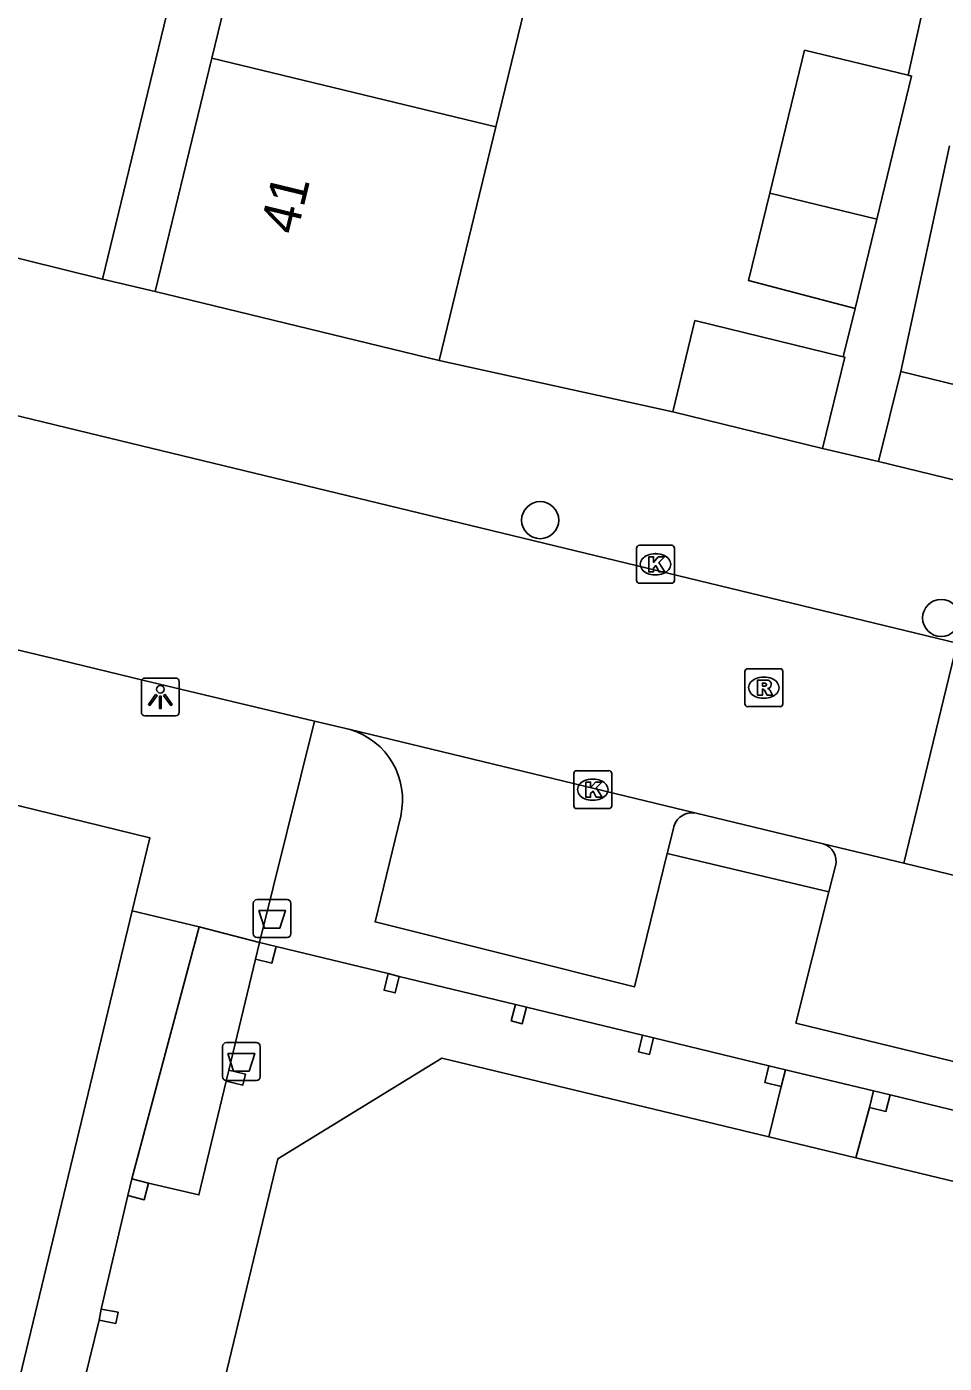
# Model space of a CAD drawing. Extents: x 162812 to 163818, y 381639 to 382470.
# Drawn here: x 163506.77 to 163530.94, y 382091.75 to 382126.96 of the extents above; entities that cross this region are included whole.
import ezdxf

# ---------------------------------------------------------------- set-up
doc = ezdxf.new("R2010")
doc.units = 0
for name, color, linetype in [('IMGEO_Afvalbak', 7, 'Continuous'), ('IMGEO_Boom', 7, 'Continuous'), ('IMGEO_Kolk', 7, 'Continuous'), ('IMGEO_Lichtpunt', 7, 'Continuous'), ('IMGEO_Muur', 7, 'Continuous'), ('IMGEO_Pand', 7, 'Continuous'), ('IMGEO_Pand_nummerreeks', 7, 'Continuous'), ('IMGEO_Pand_overbouw', 7, 'Continuous'), ('IMGEO_Rijbaan_lokaal_open', 7, 'Continuous'), ('IMGEO_Rioolput', 7, 'Continuous'), ('IMGEO_Voetpad_gesloten', 7, 'Continuous'), ('IMGEO_Voetpad_open', 7, 'Continuous')]:
    doc.layers.add(name, color=color, linetype=linetype)

msp = doc.modelspace()

# ---------------------------------------------------------------- linework, layer by layer
at = {"layer": 'IMGEO_Afvalbak'}
for p, q in [((163512.743, 382103.067), (163512.743, 382103.867)), ((163512.743, 382103.867), (163512.743, 382103.067)), ((163512.843, 382103.967), (163513.633, 382103.967)), ((163513.633, 382103.967), (163512.843, 382103.967)), ((163513.733, 382103.867), (163513.733, 382103.067)), ((163513.733, 382103.067), (163513.733, 382103.867)), ((163513.633, 382102.967), (163512.843, 382102.967)), ((163512.843, 382102.967), (163513.633, 382102.967)), ((163511.933, 382099.3), (163511.933, 382100.1)), ((163511.933, 382100.1), (163511.933, 382099.3)), ((163512.033, 382100.2), (163512.823, 382100.2)), ((163512.823, 382100.2), (163512.033, 382100.2)), ((163512.923, 382100.1), (163512.923, 382099.3)), ((163512.923, 382099.3), (163512.923, 382100.1)), ((163512.823, 382099.2), (163512.033, 382099.2)), ((163512.033, 382099.2), (163512.823, 382099.2))]:
    msp.add_line(p, q, dxfattribs=at)
for points in [[(163512.886, 382103.681), (163513.59, 382103.681), (163513.441, 382103.211), (163513.035, 382103.211), (163512.886, 382103.681)], [(163512.076, 382099.914), (163512.78, 382099.914), (163512.631, 382099.444), (163512.225, 382099.444), (163512.076, 382099.914)]]:
    msp.add_lwpolyline(points, dxfattribs=at)
for centre, start, end in [((163512.843, 382103.867), 90, 180), ((163512.843, 382103.867), 90, 180), ((163513.633, 382103.867), 0, 90), ((163513.633, 382103.867), 360, 90), ((163512.843, 382103.067), 180, 270), ((163512.843, 382103.067), 180, 270), ((163513.633, 382103.067), 270, 0), ((163513.633, 382103.067), 270, 0), ((163512.033, 382100.1), 90, 180), ((163512.033, 382100.1), 90, 180), ((163512.823, 382100.1), 0, 90), ((163512.823, 382100.1), 360, 90), ((163512.033, 382099.3), 180, 270), ((163512.033, 382099.3), 180, 270), ((163512.823, 382099.3), 270, 0), ((163512.823, 382099.3), 270, 0)]:
    msp.add_arc(centre, 0.1, start, end, dxfattribs=at)
at = {"layer": 'IMGEO_Boom'}
for centre in [(163520.299, 382113.961), (163530.861, 382111.385)]:
    msp.add_circle(centre, 0.489, dxfattribs=at)
at = {"layer": 'IMGEO_Kolk'}
for p, q in [((163522.911, 382113.298), (163523.763, 382113.298)), ((163522.836, 382112.372), (163522.836, 382113.224)), ((163523.324, 382113.078), (163523.349, 382113.078)), ((163523.837, 382113.224), (163523.837, 382112.372)), ((163523.763, 382112.298), (163522.911, 382112.298)), ((163523.347, 382112.518), (163523.322, 382112.518)), ((163521.259, 382107.362), (163522.111, 382107.362)), ((163521.184, 382106.436), (163521.184, 382107.288)), ((163521.672, 382107.142), (163521.697, 382107.142)), ((163522.185, 382107.288), (163522.185, 382106.436)), ((163522.111, 382106.362), (163521.259, 382106.362)), ((163521.695, 382106.582), (163521.67, 382106.582))]:
    msp.add_line(p, q, dxfattribs=at)
for points in [[(163522.911, 382113.298), (163523.763, 382113.298)], [(163522.836, 382112.372), (163522.836, 382113.224)], [(163523.157, 382112.998), (163523.28, 382112.998), (163523.28, 382112.847), (163523.41, 382112.998), (163523.574, 382112.998), (163523.428, 382112.847), (163523.581, 382112.598), (163523.429, 382112.598), (163523.344, 382112.762), (163523.28, 382112.695), (163523.28, 382112.598), (163523.157, 382112.598), (163523.157, 382112.998)], [(163523.837, 382113.224), (163523.837, 382112.372)], [(163523.763, 382112.298), (163522.911, 382112.298)], [(163521.259, 382107.362), (163522.111, 382107.362)], [(163521.184, 382106.436), (163521.184, 382107.288)], [(163521.505, 382107.062), (163521.628, 382107.062), (163521.628, 382106.911), (163521.758, 382107.062), (163521.922, 382107.062), (163521.776, 382106.911), (163521.929, 382106.662), (163521.777, 382106.662), (163521.692, 382106.826), (163521.628, 382106.759), (163521.628, 382106.662), (163521.505, 382106.662), (163521.505, 382107.062)], [(163522.185, 382107.288), (163522.185, 382106.436)], [(163522.111, 382106.362), (163521.259, 382106.362)]]:
    msp.add_lwpolyline(points, dxfattribs=at)
for centre, start, end in [((163522.913, 382113.222), 91.552, 178.448), ((163522.913, 382113.222), 91.552, 178.448), ((163523.761, 382113.222), 1.552, 88.448), ((163523.761, 382113.222), 1.552, 88.448), ((163522.913, 382112.374), 181.552, 268.448), ((163522.913, 382112.374), 181.552, 268.448), ((163523.761, 382112.374), 271.552, 358.448), ((163523.761, 382112.374), 271.552, 358.448), ((163521.261, 382107.286), 91.552, 178.448), ((163521.261, 382107.286), 91.552, 178.448), ((163522.109, 382107.286), 1.552, 88.448), ((163522.109, 382107.286), 1.552, 88.448), ((163521.261, 382106.438), 181.552, 268.448), ((163521.261, 382106.438), 181.552, 268.448), ((163522.109, 382106.438), 271.552, 358.448), ((163522.109, 382106.438), 271.552, 358.448)]:
    msp.add_arc(centre, 0.0765, start, end, dxfattribs=at)
for centre, major_axis, ratio, start_param, end_param in [((163523.323, 382112.798), (-0.387, 0.002), 0.722429, 4.712389, 7.853982), ((163523.348, 382112.798), (-0.39, 0.002), 0.717154, 1.570796, 4.712389), ((163521.671, 382106.862), (-0.387, 0.002), 0.722429, 4.712389, 7.853982), ((163521.696, 382106.862), (-0.39, 0.002), 0.717154, 1.570796, 4.712389)]:
    msp.add_ellipse(centre, major_axis=major_axis, ratio=ratio, start_param=start_param, end_param=end_param, dxfattribs=at)
at = {"layer": 'IMGEO_Lichtpunt'}
for p, q in [((163510.697, 382109.802), (163509.889, 382109.802)), ((163510.697, 382109.802), (163509.889, 382109.802)), ((163509.795, 382109.707), (163509.795, 382108.9)), ((163509.795, 382109.707), (163509.795, 382108.9)), ((163510.791, 382108.9), (163510.791, 382109.707)), ((163510.791, 382108.9), (163510.791, 382109.707)), ((163509.889, 382108.806), (163510.697, 382108.806)), ((163509.889, 382108.806), (163510.697, 382108.806))]:
    msp.add_line(p, q, dxfattribs=at)
for points in [[(163510.169, 382109.371), (163510.208, 382109.343), (163510.02, 382109.081), (163509.982, 382109.108), (163510.169, 382109.371)], [(163510.271, 382109.323), (163510.318, 382109.323), (163510.318, 382109.001), (163510.271, 382109.001), (163510.271, 382109.323)], [(163510.381, 382109.343), (163510.419, 382109.37), (163510.606, 382109.108), (163510.567, 382109.08), (163510.381, 382109.343)]]:
    msp.add_lwpolyline(points, dxfattribs=at)
msp.add_circle((163510.294, 382109.505), 0.0994, dxfattribs=at)
for centre, start, end in [((163509.889, 382109.707), 90, 180), ((163509.889, 382109.707), 90, 180), ((163510.697, 382109.707), 0, 90), ((163510.697, 382109.707), 0, 90), ((163509.889, 382108.9), 180, 270), ((163509.889, 382108.9), 180, 270), ((163510.697, 382108.9), 270, 0), ((163510.697, 382108.9), 270, 360)]:
    msp.add_arc(centre, 0.0946, start, end, dxfattribs=at)
at = {"layer": 'IMGEO_Muur'}
msp.add_lwpolyline([(163517.64, 382118.169), (163523.789, 382116.815)], dxfattribs=at)
at = {"layer": 'IMGEO_Pand'}
for points in [[(163513.062, 382131.943), (163511.649, 382126.127)], [(163520.547, 382130.136), (163519.134, 382124.319)], [(163526.348, 382122.577), (163527.262, 382126.339), (163529.988, 382125.677)], [(163511.649, 382126.127), (163510.157, 382119.986)], [(163511.649, 382126.127), (163519.134, 382124.319)], [(163529.988, 382125.677), (163530.08, 382125.655), (163529.166, 382121.892)], [(163519.134, 382124.319), (163517.64, 382118.169)], [(163528.594, 382119.539), (163525.788, 382120.27), (163526.348, 382122.577)], [(163529.166, 382121.892), (163526.348, 382122.577)], [(163529.166, 382121.892), (163528.594, 382119.539)], [(163517.64, 382118.169), (163510.157, 382119.986)], [(163523.789, 382116.815), (163524.375, 382119.217), (163528.284, 382118.262)], [(163528.284, 382118.262), (163528.325, 382118.252), (163527.739, 382115.85)], [(163529.214, 382115.503), (163529.795, 382117.879)], [(163529.795, 382117.879), (163533.679, 382116.93), (163533.098, 382114.554)], [(163527.739, 382115.85), (163523.789, 382116.815)], [(163533.098, 382114.554), (163529.214, 382115.503)], [(163512.905, 382102.837), (163512.797, 382102.399)], [(163512.797, 382102.399), (163513.233, 382102.292), (163513.341, 382102.729)], [(163513.341, 382102.729), (163512.905, 382102.837)], [(163516.296, 382102.016), (163516.186, 382101.579), (163516.477, 382101.507), (163516.587, 382101.944)], [(163516.587, 382101.944), (163516.296, 382102.016)], [(163519.646, 382101.206), (163519.536, 382100.769), (163519.827, 382100.697), (163519.937, 382101.134)], [(163519.937, 382101.134), (163519.646, 382101.206)], [(163522.997, 382100.395), (163522.887, 382099.958), (163523.178, 382099.886), (163523.288, 382100.323)], [(163523.288, 382100.323), (163522.997, 382100.395)], [(163526.323, 382097.717), (163517.71, 382099.792), (163513.389, 382097.139), (163508.109, 382075.228), (163506.588, 382070.572), (163500, 382054.68), (163497.933, 382049.694), (163499.89, 382045.049), (163500, 382045.003), (163508.003, 382041.65)], [(163526.322, 382099.59), (163526.214, 382099.152), (163526.65, 382099.045)], [(163526.758, 382099.482), (163526.322, 382099.59)], [(163512.031, 382099.18), (163512.468, 382099.079), (163512.537, 382099.371), (163512.098, 382099.471)], [(163512.098, 382099.471), (163512.031, 382099.18)], [(163526.65, 382099.045), (163526.758, 382099.482)], [(163529.078, 382098.931), (163528.97, 382098.493)], [(163529.514, 382098.823), (163529.078, 382098.931)], [(163528.97, 382098.493), (163529.406, 382098.386), (163529.514, 382098.823)], [(163528.613, 382097.165), (163526.323, 382097.717)], [(163542.357, 382093.853), (163528.613, 382097.165)], [(163509.543, 382096.607), (163509.435, 382096.169)], [(163509.435, 382096.169), (163509.871, 382096.062), (163509.979, 382096.499)], [(163509.979, 382096.499), (163509.543, 382096.607)], [(163508.681, 382092.887), (163509.121, 382092.802), (163509.179, 382093.095), (163508.738, 382093.181)], [(163508.738, 382093.181), (163508.681, 382092.887)]]:
    msp.add_lwpolyline(points, dxfattribs=at)
at = {"layer": 'IMGEO_Pand_overbouw'}
msp.add_lwpolyline([(163508.109, 382075.228), (163513.389, 382097.139), (163517.71, 382099.792), (163526.323, 382097.717), (163526.65, 382099.045), (163526.214, 382099.152), (163526.322, 382099.59), (163523.288, 382100.323), (163523.178, 382099.886), (163522.887, 382099.958), (163522.997, 382100.395), (163519.937, 382101.134), (163519.827, 382100.697), (163519.536, 382100.769), (163519.646, 382101.206), (163516.587, 382101.944), (163516.477, 382101.507), (163516.186, 382101.579), (163516.296, 382102.016), (163513.341, 382102.729), (163513.233, 382102.292), (163512.797, 382102.399), (163512.098, 382099.471), (163512.537, 382099.371), (163512.468, 382099.079), (163512.031, 382099.18), (163511.31, 382096.187), (163509.979, 382096.499), (163509.871, 382096.062), (163509.435, 382096.169), (163508.738, 382093.181), (163509.179, 382093.095), (163509.121, 382092.802), (163508.681, 382092.887), (163507.927, 382089.819)], dxfattribs=at)
msp.add_lwpolyline([(163539.126, 382096.48), (163536.066, 382097.229), (163535.956, 382096.792), (163535.665, 382096.864), (163535.775, 382097.301), (163532.698, 382098.052), (163532.588, 382097.615), (163532.297, 382097.687), (163532.407, 382098.124), (163529.514, 382098.823), (163529.406, 382098.386), (163528.97, 382098.493), (163528.613, 382097.165), (163542.357, 382093.853), (163542.686, 382095.14), (163542.25, 382095.247), (163542.358, 382095.685), (163539.417, 382096.408), (163539.307, 382095.971), (163539.016, 382096.043)], close=True, dxfattribs=at)
at = {"layer": 'IMGEO_Rijbaan_lokaal_open'}
for points in [[(163500, 382118.3), (163501.215, 382117.999), (163508.42, 382116.254), (163531.286, 382110.718)], [(163514.354, 382108.67), (163509.872, 382109.741), (163507.627, 382110.277), (163500, 382112.099), (163499.041, 382112.328), (163498.631, 382112.395)], [(163531.286, 382110.718), (163529.875, 382104.928)], [(163515.294, 382108.446), (163514.354, 382108.67)], [(163524.408, 382106.239), (163515.294, 382108.446)], [(163527.756, 382105.439), (163524.408, 382106.239)], [(163529.875, 382104.928), (163527.756, 382105.439)], [(163532.557, 382104.28), (163529.875, 382104.928)]]:
    msp.add_lwpolyline(points, dxfattribs=at)
at = {"layer": 'IMGEO_Rioolput'}
for p, q in [((163525.69, 382109.122), (163525.69, 382109.974)), ((163525.765, 382110.048), (163526.617, 382110.048)), ((163526.178, 382109.828), (163526.203, 382109.828)), ((163526.691, 382109.974), (163526.691, 382109.122)), ((163526.201, 382109.268), (163526.176, 382109.268)), ((163526.617, 382109.048), (163525.765, 382109.048))]:
    msp.add_line(p, q, dxfattribs=at)
for points in [[(163525.69, 382109.122), (163525.69, 382109.974)], [(163525.765, 382110.048), (163526.617, 382110.048)], [(163526.691, 382109.974), (163526.691, 382109.122)], [(163526.279, 382109.746), (163526.027, 382109.748), (163526.027, 382109.348)], [(163526.027, 382109.348), (163526.151, 382109.348), (163526.151, 382109.51), (163526.162, 382109.51)], [(163526.205, 382109.667), (163526.151, 382109.667), (163526.151, 382109.586)], [(163526.151, 382109.586), (163526.203, 382109.586)], [(163526.209, 382109.481), (163526.28, 382109.348), (163526.42, 382109.348), (163526.355, 382109.474)], [(163526.617, 382109.048), (163525.765, 382109.048)]]:
    msp.add_lwpolyline(points, dxfattribs=at)
for centre, radius, start, end in [((163525.767, 382109.972), 0.0765, 91.552, 178.448), ((163525.767, 382109.972), 0.0765, 91.552, 178.448), ((163526.615, 382109.972), 0.0765, 1.552, 88.448), ((163526.615, 382109.972), 0.0765, 1.552, 88.448), ((163526.161, 382109.457), 0.0533, 26.0293, 88.6989), ((163526.187, 382109.775), 0.19, 274.7715, 282.9687), ((163526.211, 382109.571), 0.0964, 77.0061, 93.1865), ((163526.225, 382109.628), 0.0378, 276.6634, 79.6772), ((163526.278, 382109.636), 0.109, 350.3612, 89.416), ((163526.276, 382109.636), 0.112, 277.5842, 350.9817), ((163526.26, 382109.421), 0.108, 29.5134, 73.7905), ((163525.767, 382109.124), 0.0765, 181.552, 268.448), ((163525.767, 382109.124), 0.0765, 181.552, 268.448), ((163526.615, 382109.124), 0.0765, 271.552, 358.448), ((163526.615, 382109.124), 0.0765, 271.552, 358.448)]:
    msp.add_arc(centre, radius, start, end, dxfattribs=at)
for centre, major_axis, ratio, start_param, end_param in [((163526.177, 382109.548), (-0.387, 0.002), 0.722429, 4.712389, 7.853982), ((163526.202, 382109.548), (-0.39, 0.002), 0.717154, 1.570796, 4.712389)]:
    msp.add_ellipse(centre, major_axis=major_axis, ratio=ratio, start_param=start_param, end_param=end_param, dxfattribs=at)
at = {"layer": 'IMGEO_Voetpad_gesloten'}
for points in [[(163529.988, 382125.677), (163530.944, 382129.947)], [(163531.078, 382123.821), (163529.795, 382117.879)], [(163528.284, 382118.262), (163528.594, 382119.539)], [(163529.214, 382115.503), (163527.739, 382115.85)]]:
    msp.add_lwpolyline(points, dxfattribs=at)
at = {"layer": 'IMGEO_Voetpad_open'}
for points in [[(163524.399, 382178.616), (163522.997, 382178.983), (163508.77, 382120.311)], [(163508.77, 382120.311), (163503.765, 382121.55)], [(163510.157, 382119.986), (163508.77, 382120.311)], [(163523.789, 382116.815), (163517.64, 382118.169)], [(163512.905, 382102.837), (163514.354, 382108.67)], [(163506.183, 382106.534), (163510.019, 382105.591), (163509.556, 382103.673)], [(163516.625, 382106.167), (163515.949, 382103.38), (163522.78, 382101.664), (163523.647, 382105.181)], [(163523.807, 382105.838), (163523.647, 382105.181)], [(163523.647, 382105.181), (163527.899, 382104.169)], [(163528.076, 382104.851), (163527.899, 382104.169)], [(163527.899, 382104.169), (163527.035, 382100.713), (163536.176, 382098.492)], [(163509.556, 382103.673), (163502.402, 382074.034), (163498.974, 382066.014), (163492.558, 382050.517)], [(163509.556, 382103.673), (163511.32, 382103.247)], [(163511.32, 382103.247), (163509.543, 382096.607)], [(163511.32, 382103.247), (163512.905, 382102.837)], [(163513.341, 382102.729), (163516.296, 382102.016)], [(163512.098, 382099.471), (163512.797, 382102.399)], [(163516.587, 382101.944), (163519.646, 382101.206)], [(163519.937, 382101.134), (163522.997, 382100.395)], [(163523.288, 382100.323), (163526.322, 382099.59)], [(163526.758, 382099.482), (163529.078, 382098.931)], [(163509.979, 382096.499), (163511.31, 382096.187), (163512.031, 382099.18)], [(163526.65, 382099.045), (163526.323, 382097.717)], [(163529.514, 382098.823), (163532.407, 382098.124)], [(163528.613, 382097.165), (163528.97, 382098.493)], [(163509.435, 382096.169), (163508.738, 382093.181)], [(163508.681, 382092.887), (163507.927, 382089.819)]]:
    msp.add_lwpolyline(points, dxfattribs=at)
for centre, radius, start, end in [((163514.743, 382106.596), 1.931, 347.1664, 73.4058), ((163524.299, 382105.751), 0.5, 77.4424, 169.9818), ((163527.606, 382104.976), 0.487, 345.1086, 72.003)]:
    msp.add_arc(centre, radius, start, end, dxfattribs=at)

# ---------------------------------------------------------------- texts
at = {"layer": 'IMGEO_Pand_nummerreeks'}
msp.add_text('41', height=1, rotation=76.3465, dxfattribs=at).set_placement((163513.888, 382121.45))

doc.saveas('drawing.dxf')
